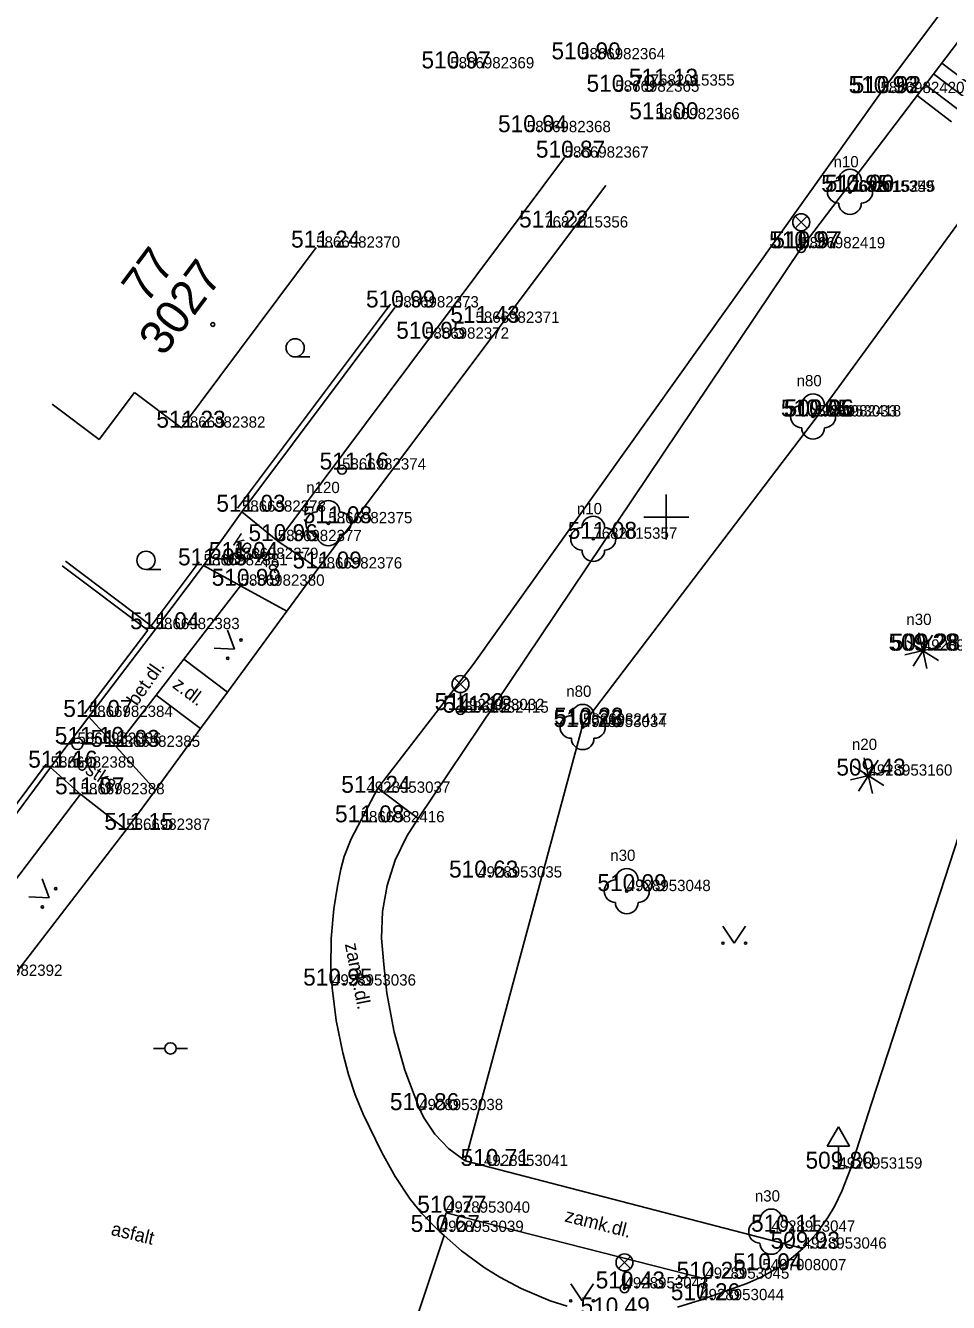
# Model space of a CAD drawing. Extents: x -669251 to -668549, y -1128351 to -1127698.
# Drawn here: x -668828.4 to -668787.5, y -1128134.8 to -1128078.3 of the extents above; entities that cross this region are included whole.
import ezdxf

# ---------------------------------------------------------------- set-up
doc = ezdxf.new("R2010")
doc.units = 0
for name, color, linetype in [('Vrstva 1', 7, 'Continuous'), ('Vrstva 10', 7, 'Continuous'), ('Vrstva 11', 7, 'Continuous'), ('Vrstva 14', 7, 'Continuous'), ('Vrstva 15', 7, 'Continuous'), ('Vrstva 2', 7, 'Continuous'), ('Vrstva 22', 7, 'Continuous'), ('Vrstva 25', 7, 'Continuous'), ('Vrstva 28', 7, 'Continuous'), ('Vrstva 3', 7, 'Continuous'), ('Vrstva 33', 7, 'Continuous'), ('Vrstva 34', 7, 'Continuous'), ('Vrstva 36', 7, 'Continuous'), ('Vrstva 40', 7, 'Continuous'), ('Vrstva 43', 7, 'Continuous'), ('Vrstva 44', 7, 'Continuous'), ('Vrstva 47', 7, 'Continuous'), ('Vrstva 5', 7, 'Continuous'), ('Vrstva 58', 7, 'Continuous'), ('Vrstva 61', 7, 'Continuous'), ('Vrstva 7', 7, 'Continuous'), ('Vrstva 8', 7, 'Continuous')]:
    doc.layers.add(name, color=color, linetype=linetype)

msp = doc.modelspace()

# ---------------------------------------------------------------- linework, layer by layer
at = {"layer": 'Vrstva 1'}
for p, q in [((-668809.563, -1128080.148), (-668809.563, -1128080.148)), ((-668803.771, -1128079.746), (-668803.771, -1128079.746)), ((-668802.254, -1128081.181), (-668802.254, -1128081.181)), ((-668800.69, -1128080.912), (-668800.69, -1128080.912)), ((-668790.513, -1128081.24), (-668790.513, -1128081.24)), ((-668800.47, -1128082.397), (-668800.47, -1128082.397)), ((-668806.173, -1128082.97), (-668806.173, -1128082.97)), ((-668804.498, -1128084.097), (-668804.498, -1128084.097)), ((-668791.864, -1128085.612), (-668791.864, -1128085.612)), ((-668791.81, -1128085.6), (-668791.81, -1128085.6)), ((-668805.406, -1128087.189), (-668805.406, -1128087.189)), ((-668815.502, -1128088.079), (-668815.502, -1128088.079)), ((-668794.025, -1128088.107), (-668794.025, -1128088.107)), ((-668812.016, -1128090.726), (-668812.016, -1128090.726)), ((-668808.447, -1128091.406), (-668808.447, -1128091.406)), ((-668810.68, -1128092.109), (-668810.68, -1128092.109)), ((-668821.466, -1128096.045), (-668821.466, -1128096.045)), ((-668793.5, -1128095.55), (-668793.5, -1128095.55)), ((-668793.318, -1128095.548), (-668793.318, -1128095.548)), ((-668814.355, -1128097.898), (-668814.355, -1128097.898)), ((-668818.788, -1128099.762), (-668818.788, -1128099.762)), ((-668814.961, -1128100.274), (-668814.961, -1128100.274)), ((-668817.201, -1128101.065), (-668817.201, -1128101.065)), ((-668803.23, -1128100.961), (-668803.23, -1128100.961)), ((-668820.484, -1128102.138), (-668820.484, -1128102.138)), ((-668819.121, -1128101.853), (-668819.121, -1128101.853)), ((-668815.411, -1128102.275), (-668815.411, -1128102.275)), ((-668818.848, -1128103.039), (-668818.848, -1128103.039)), ((-668822.608, -1128104.959), (-668822.608, -1128104.959)), ((-668788.64, -1128105.91), (-668788.64, -1128105.91)), ((-668825.566, -1128108.843), (-668825.566, -1128108.843)), ((-668809.11, -1128108.54), (-668809.11, -1128108.54)), ((-668808.922, -1128108.657), (-668808.922, -1128108.657)), ((-668803.7, -1128109.29), (-668803.7, -1128109.29)), ((-668803.688, -1128109.185), (-668803.688, -1128109.185)), ((-668826.071, -1128110.032), (-668826.071, -1128110.032)), ((-668824.359, -1128110.168), (-668824.359, -1128110.168)), ((-668827.257, -1128111.088), (-668827.257, -1128111.088)), ((-668791.05, -1128111.44), (-668791.05, -1128111.44)), ((-668825.93, -1128112.266), (-668825.93, -1128112.266)), ((-668813.28, -1128112.2), (-668813.28, -1128112.2)), ((-668813.534, -1128113.506), (-668813.534, -1128113.506)), ((-668823.911, -1128113.839), (-668823.911, -1128113.839)), ((-668808.33, -1128115.95), (-668808.33, -1128115.95)), ((-668801.75, -1128116.55), (-668801.75, -1128116.55)), ((-668814.8, -1128120.73), (-668814.8, -1128120.73)), ((-668810.94, -1128126.24), (-668810.94, -1128126.24)), ((-668808.07, -1128128.71), (-668808.07, -1128128.71)), ((-668792.38, -1128128.83), (-668792.38, -1128128.83)), ((-668809.75, -1128130.78), (-668809.75, -1128130.78)), ((-668810.03, -1128131.63), (-668810.03, -1128131.63)), ((-668795.35, -1128131.62), (-668795.35, -1128131.62)), ((-668793.96, -1128132.37), (-668793.96, -1128132.37)), ((-668795.745, -1128133.326), (-668795.745, -1128133.326)), ((-668798.27, -1128133.7), (-668798.27, -1128133.7)), ((-668801.85, -1128134.13), (-668801.85, -1128134.13)), ((-668798.5, -1128134.65), (-668798.5, -1128134.65))]:
    msp.add_line(p, q, dxfattribs=at)
at = {"layer": 'Vrstva 10'}
for p, q in [((-668790.513, -1128081.24), (-668771.078, -1128055.401)), ((-668808.554, -1128106.527), (-668790.513, -1128081.24)), ((-668804.498, -1128084.097), (-668817.201, -1128101.065)), ((-668802.672, -1128085.326), (-668815.411, -1128102.275)), ((-668817.201, -1128101.065), (-668815.411, -1128102.275)), ((-668815.411, -1128102.275), (-668816.801, -1128104.166)), ((-668818.848, -1128103.039), (-668821.362, -1128106.291)), ((-668818.848, -1128103.039), (-668816.801, -1128104.166)), ((-668789.953, -1128123.016), (-668783.56, -1128103.36)), ((-668816.801, -1128104.166), (-668819.433, -1128107.746)), ((-668819.433, -1128107.746), (-668821.362, -1128106.291)), ((-668822.586, -1128107.874), (-668824.359, -1128110.168)), ((-668820.617, -1128109.357), (-668822.586, -1128107.874)), ((-668819.433, -1128107.746), (-668820.617, -1128109.357)), ((-668820.617, -1128109.357), (-668822.618, -1128112.079)), ((-668824.359, -1128110.168), (-668822.618, -1128112.079)), ((-668825.93, -1128112.266), (-668837.887, -1128127.961)), ((-668825.93, -1128112.266), (-668823.911, -1128113.839)), ((-668822.618, -1128112.079), (-668823.911, -1128113.839)), ((-668812.77, -1128112), (-668810.99, -1128113.34)), ((-668823.911, -1128113.839), (-668835.942, -1128129.432)), ((-668793.96, -1128132.37), (-668808.91, -1128128.48)), ((-668810.03, -1128131.63), (-668809.75, -1128130.78)), ((-668809.75, -1128130.78), (-668798.27, -1128133.7)), ((-668798.27, -1128133.7), (-668798.5, -1128134.65))]:
    msp.add_line(p, q, dxfattribs=at)
for points in [[(-668809.839, -1128131.794), (-668810.03, -1128131.63), (-668810.827, -1128130.808), (-668811.338, -1128130.175), (-668812.005, -1128129.182), (-668812.599, -1128128.119), (-668813.42, -1128126.424), (-668813.77, -1128125.558), (-668814.071, -1128124.662), (-668814.325, -1128123.711), (-668814.609, -1128122.277), (-668814.792, -1128120.833), (-668814.849, -1128119.96), (-668814.838, -1128118.643), (-668814.713, -1128117.33), (-668814.561, -1128116.325), (-668814.408, -1128115.574), (-668814.258, -1128115.023), (-668813.955, -1128114.233), (-668812.77, -1128112), (-668808.554, -1128106.527)], [(-668812.5, -1128119.8), (-668812.612, -1128118.629), (-668812.565, -1128117.454), (-668812.359, -1128116.296), (-668811.997, -1128115.177), (-668811.487, -1128114.117), (-668810.99, -1128113.34)], [(-668810.956, -1128126.112), (-668811.58, -1128124.476), (-668812.053, -1128122.791), (-668812.369, -1128121.069), (-668812.5, -1128119.8)], [(-668789.953, -1128123.016), (-668790.908, -1128125.952), (-668791.863, -1128128.889), (-668792.22, -1128129.832), (-668792.551, -1128130.508), (-668792.84, -1128130.998), (-668793.35, -1128131.702), (-668793.96, -1128132.37), (-668794.465, -1128132.813), (-668794.925, -1128133.145), (-668795.768, -1128133.624), (-668796.427, -1128133.919), (-668798.5, -1128134.65), (-668799.499, -1128134.957)], [(-668808.91, -1128128.48), (-668809.634, -1128127.951), (-668810.252, -1128127.301), (-668810.746, -1128126.553), (-668810.956, -1128126.112)], [(-668804.391, -1128134.912), (-668805.141, -1128134.673), (-668806.427, -1128134.132), (-668807.366, -1128133.629), (-668808.056, -1128133.197), (-668809.061, -1128132.463), (-668809.839, -1128131.794)]]:
    msp.add_lwpolyline(points, dxfattribs=at)
at = {"layer": 'Vrstva 11'}
for p, q in [((-668818.788, -1128099.762), (-668817.201, -1128101.065)), ((-668820.484, -1128102.138), (-668818.848, -1128103.039)), ((-668821.362, -1128106.291), (-668822.586, -1128107.874)), ((-668824.359, -1128110.168), (-668825.566, -1128108.843)), ((-668827.257, -1128111.088), (-668825.93, -1128112.266)), ((-668809.839, -1128131.794), (-668812.839, -1128140.776))]:
    msp.add_line(p, q, dxfattribs=at)
at = {"layer": 'Vrstva 14'}
for p, q in [((-668765.783, -1128057.799), (-668793.318, -1128095.548)), ((-668779.275, -1128068.678), (-668794.025, -1128088.107)), ((-668794.025, -1128088.107), (-668810.99, -1128113.34)), ((-668793.318, -1128095.548), (-668803.688, -1128109.185)), ((-668803.688, -1128109.185), (-668808.91, -1128128.48))]:
    msp.add_line(p, q, dxfattribs=at)
at = {"layer": 'Vrstva 15'}
for p, q in [((-668787.804, -1128079.913), (-668784.013, -1128082.791)), ((-668788.167, -1128080.39), (-668786.647, -1128081.544)), ((-668788.892, -1128081.346), (-668787.365, -1128082.506)), ((-668788.529, -1128080.868), (-668784.72, -1128083.76))]:
    msp.add_line(p, q, dxfattribs=at)
at = {"layer": 'Vrstva 22'}
for p, q in [((-668788.648, -1128105.87), (-668788.82, -1128105.116)), ((-668788.674, -1128105.89), (-668789.33, -1128105.476)), ((-668788.206, -1128105.22), (-668788.62, -1128105.876)), ((-668789.434, -1128106.09), (-668788.68, -1128105.918)), ((-668788.66, -1128105.944), (-668789.074, -1128106.6)), ((-668788.632, -1128105.95), (-668788.46, -1128106.704)), ((-668787.95, -1128106.344), (-668788.606, -1128105.93)), ((-668788.6, -1128105.902), (-668787.846, -1128105.73)), ((-668791.058, -1128111.4), (-668791.23, -1128110.646)), ((-668790.616, -1128110.75), (-668791.03, -1128111.406)), ((-668791.084, -1128111.42), (-668791.74, -1128111.006)), ((-668791.01, -1128111.432), (-668790.256, -1128111.26)), ((-668791.844, -1128111.62), (-668791.09, -1128111.448)), ((-668791.07, -1128111.474), (-668791.484, -1128112.13)), ((-668791.042, -1128111.48), (-668790.87, -1128112.234)), ((-668790.36, -1128111.874), (-668791.016, -1128111.46))]:
    msp.add_line(p, q, dxfattribs=at)
for centre, radius in [((-668791.864, -1128085.612), 0.05), ((-668793.5, -1128095.55), 0.05), ((-668814.961, -1128100.274), 0.05), ((-668803.23, -1128100.961), 0.05), ((-668788.64, -1128105.91), 0.04), ((-668803.7, -1128109.29), 0.05), ((-668791.05, -1128111.44), 0.04), ((-668801.75, -1128116.55), 0.05), ((-668795.35, -1128131.62), 0.05)]:
    msp.add_circle(centre, radius, dxfattribs=at)
for centre, start, end in [((-668791.864, -1128085.112), 0, 180), ((-668792.364, -1128085.612), 90, 270), ((-668791.364, -1128085.612), 270, 90), ((-668791.864, -1128086.112), 180, 0), ((-668793.5, -1128095.05), 0, 180), ((-668794, -1128095.55), 90, 270), ((-668793, -1128095.55), 270, 90), ((-668793.5, -1128096.05), 180, 0), ((-668814.961, -1128099.774), 0, 180), ((-668815.461, -1128100.274), 90, 270), ((-668814.461, -1128100.274), 270, 90), ((-668803.23, -1128100.461), 0, 180), ((-668803.73, -1128100.961), 90, 270), ((-668802.73, -1128100.961), 270, 90), ((-668814.961, -1128100.774), 180, 0), ((-668803.23, -1128101.461), 180, 0), ((-668803.7, -1128108.79), 0, 180), ((-668804.2, -1128109.29), 90, 270), ((-668803.2, -1128109.29), 270, 90), ((-668803.7, -1128109.79), 180, 0), ((-668801.75, -1128116.05), 0, 180), ((-668802.25, -1128116.55), 90, 270), ((-668801.25, -1128116.55), 270, 90), ((-668801.75, -1128117.05), 180, 0), ((-668795.85, -1128131.62), 90, 270), ((-668795.35, -1128131.12), 0, 180), ((-668794.85, -1128131.62), 270, 90), ((-668795.35, -1128132.12), 180, 0)]:
    msp.add_arc(centre, 0.5, start, end, dxfattribs=at)
at = {"layer": 'Vrstva 25'}
msp.add_circle((-668814.355, -1128097.898), 0.2, dxfattribs=at)
at = {"layer": 'Vrstva 28'}
for p, q in [((-668819.371, -1128101.853), (-668819.871, -1128101.853)), ((-668818.871, -1128101.853), (-668818.371, -1128101.853)), ((-668826.321, -1128110.032), (-668826.821, -1128110.032)), ((-668825.821, -1128110.032), (-668825.321, -1128110.032)), ((-668822.2, -1128123.51), (-668822.7, -1128123.51)), ((-668821.7, -1128123.51), (-668821.2, -1128123.51))]:
    msp.add_line(p, q, dxfattribs=at)
for centre in [(-668819.121, -1128101.853), (-668826.071, -1128110.032), (-668821.95, -1128123.51)]:
    msp.add_circle(centre, 0.25, dxfattribs=at)
at = {"layer": 'Vrstva 33'}
for p, q in [((-668794.29, -1128086.692), (-668793.76, -1128087.222)), ((-668794.29, -1128087.222), (-668793.76, -1128086.692)), ((-668794.025, -1128088.107), (-668794.025, -1128087.332)), ((-668809.375, -1128107.125), (-668808.845, -1128107.655)), ((-668809.375, -1128107.655), (-668808.845, -1128107.125)), ((-668809.11, -1128108.54), (-668809.11, -1128107.765)), ((-668802.115, -1128132.715), (-668801.585, -1128133.245)), ((-668802.115, -1128133.245), (-668801.585, -1128132.715)), ((-668801.85, -1128134.13), (-668801.85, -1128133.355))]:
    msp.add_line(p, q, dxfattribs=at)
for centre, radius in [((-668794.025, -1128086.957), 0.375), ((-668794.025, -1128088.107), 0.19), ((-668794.025, -1128088.107), 0.05), ((-668809.11, -1128107.39), 0.375), ((-668809.11, -1128108.54), 0.19), ((-668809.11, -1128108.54), 0.05), ((-668801.85, -1128132.98), 0.375), ((-668801.85, -1128134.13), 0.19), ((-668801.85, -1128134.13), 0.05)]:
    msp.add_circle(centre, radius, dxfattribs=at)
at = {"layer": 'Vrstva 34'}
for p, q in [((-668792.88, -1128127.83), (-668792.38, -1128126.98)), ((-668792.38, -1128126.98), (-668791.88, -1128127.83)), ((-668792.88, -1128127.83), (-668791.88, -1128127.83)), ((-668792.38, -1128128.83), (-668792.38, -1128127.83)), ((-668792.63, -1128128.83), (-668792.13, -1128128.83))]:
    msp.add_line(p, q, dxfattribs=at)
at = {"layer": 'Vrstva 36'}
for p, q in [((-668816.431, -1128092.914), (-668815.781, -1128092.911)), ((-668823.034, -1128102.318), (-668822.384, -1128102.315)), ((-668819.121, -1128105.845), (-668819.433, -1128104.999)), ((-668820.022, -1128105.808), (-668819.121, -1128105.845)), ((-668827.327, -1128116.846), (-668827.639, -1128116)), ((-668828.228, -1128116.809), (-668827.327, -1128116.846)), ((-668797.488, -1128118.103), (-668796.988, -1128118.853)), ((-668796.988, -1128118.853), (-668796.488, -1128118.103)), ((-668804.227, -1128133.929), (-668803.727, -1128134.679)), ((-668803.727, -1128134.679), (-668803.227, -1128133.929))]:
    msp.add_line(p, q, dxfattribs=at)
for centre, radius in [((-668816.431, -1128092.511), 0.403), ((-668823.034, -1128101.915), 0.403), ((-668818.826, -1128105.441), 0.05), ((-668819.415, -1128106.249), 0.05), ((-668827.033, -1128116.442), 0.05), ((-668827.621, -1128117.25), 0.05), ((-668797.488, -1128118.853), 0.05), ((-668796.488, -1128118.853), 0.05), ((-668804.227, -1128134.679), 0.05), ((-668803.227, -1128134.679), 0.05)]:
    msp.add_circle(centre, radius, dxfattribs=at)
at = {"layer": 'Vrstva 5'}
for p, q in [((-668815.502, -1128088.079), (-668821.466, -1128096.045)), ((-668825.105, -1128096.568), (-668823.547, -1128094.487)), ((-668823.547, -1128094.487), (-668821.466, -1128096.045)), ((-668827.186, -1128095.01), (-668825.105, -1128096.568))]:
    msp.add_line(p, q, dxfattribs=at)
at = {"layer": 'Vrstva 58'}
msp.add_circle((-668820.077, -1128091.48), 0.0875, dxfattribs=at)
at = {"layer": 'Vrstva 61'}
for p, q in [((-668800, -1128099), (-668800, -1128101)), ((-668801, -1128100), (-668799, -1128100))]:
    msp.add_line(p, q, dxfattribs=at)
at = {"layer": 'Vrstva 7'}
for p, q in [((-668812.215, -1128090.575), (-668818.988, -1128099.612)), ((-668812.016, -1128090.726), (-668818.788, -1128099.762)), ((-668826.752, -1128102.151), (-668822.958, -1128105.007)), ((-668826.602, -1128101.952), (-668822.808, -1128104.809)), ((-668820.683, -1128101.987), (-668822.808, -1128104.809)), ((-668820.484, -1128102.138), (-668822.608, -1128104.959)), ((-668822.958, -1128105.007), (-668825.764, -1128108.691)), ((-668822.608, -1128104.959), (-668825.566, -1128108.843)), ((-668822.808, -1128104.809), (-668822.608, -1128104.959)), ((-668827.457, -1128110.938), (-668833.605, -1128119.178)), ((-668827.257, -1128111.088), (-668833.414, -1128119.339))]:
    msp.add_line(p, q, dxfattribs=at)
at = {"layer": 'Vrstva 8'}
for p, q in [((-668820.484, -1128102.138), (-668818.788, -1128099.762)), ((-668827.257, -1128111.088), (-668825.566, -1128108.843))]:
    msp.add_line(p, q, dxfattribs=at)

# ---------------------------------------------------------------- texts
at = {"layer": 'Vrstva 2'}
for s, p in [('5866982369', (-668809.563, -1128080.148)), ('5866982364', (-668803.771, -1128079.746)), ('5866982365', (-668802.254, -1128081.181)), ('7682015355', (-668800.69, -1128080.912)), ('5866982420', (-668790.513, -1128081.24)), ('5866982366', (-668800.47, -1128082.397)), ('5866982368', (-668806.173, -1128082.97)), ('5866982367', (-668804.498, -1128084.097)), ('7682015359', (-668791.864, -1128085.612)), ('7682015245', (-668791.81, -1128085.6)), ('7682015356', (-668805.406, -1128087.189)), ('5866982370', (-668815.502, -1128088.079)), ('5866982419', (-668794.025, -1128088.107)), ('5866982373', (-668812.016, -1128090.726)), ('5866982371', (-668808.447, -1128091.406)), ('5866982372', (-668810.68, -1128092.109)), ('5866982382', (-668821.466, -1128096.045)), ('4928953033', (-668793.5, -1128095.55)), ('5866982418', (-668793.318, -1128095.548)), ('5866982374', (-668814.355, -1128097.898)), ('5866982378', (-668818.788, -1128099.762)), ('5866982375', (-668814.961, -1128100.274)), ('5866982377', (-668817.201, -1128101.065)), ('7682015357', (-668803.23, -1128100.961)), ('5866982381', (-668820.484, -1128102.138)), ('5866982379', (-668819.121, -1128101.853)), ('5866982376', (-668815.411, -1128102.275)), ('5866982380', (-668818.848, -1128103.039)), ('5866982383', (-668822.608, -1128104.959)), ('4928953161', (-668788.64, -1128105.91)), ('5866982384', (-668825.566, -1128108.843)), ('4928953032', (-668809.11, -1128108.54)), ('5866982415', (-668808.922, -1128108.657)), ('4928953034', (-668803.7, -1128109.29)), ('5866982417', (-668803.688, -1128109.185)), ('5866982386', (-668826.071, -1128110.032)), ('5866982385', (-668824.359, -1128110.168)), ('5866982389', (-668827.257, -1128111.088)), ('4928953160', (-668791.05, -1128111.44)), ('5866982388', (-668825.93, -1128112.266)), ('4928953037', (-668813.28, -1128112.2)), ('5866982416', (-668813.534, -1128113.506)), ('5866982387', (-668823.911, -1128113.839)), ('4928953035', (-668808.33, -1128115.95)), ('4928953048', (-668801.75, -1128116.55)), ('5866982392', (-668830.454, -1128120.3)), ('4928953036', (-668814.8, -1128120.73)), ('4928953038', (-668810.94, -1128126.24)), ('4928953041', (-668808.07, -1128128.71)), ('4928953159', (-668792.38, -1128128.83)), ('4928953040', (-668809.75, -1128130.78)), ('4928953039', (-668810.03, -1128131.63)), ('4928953047', (-668795.35, -1128131.62)), ('4928953046', (-668793.96, -1128132.37)), ('5497008007', (-668795.745, -1128133.326)), ('4928953045', (-668798.27, -1128133.7)), ('4928953043', (-668801.85, -1128134.13)), ('4928953044', (-668798.5, -1128134.65))]:
    msp.add_text(s, height=0.5, dxfattribs=at).set_placement(p)
at = {"layer": 'Vrstva 3'}
for s, p in [('510.90 ', (-668805.082, -1128079.746)), ('510.97 ', (-668810.839, -1128080.148)), ('511.13 ', (-668801.658, -1128080.912)), ('510.79 ', (-668803.53, -1128081.181)), ('510.93 ', (-668791.926, -1128081.24)), ('510.92 ', (-668791.789, -1128081.24)), ('511.00 ', (-668801.638, -1128082.397)), ('510.94 ', (-668807.449, -1128082.97)), ('510.87 ', (-668805.772, -1128084.097)), ('510.95 ', (-668793.14, -1128085.612)), ('511.00 ', (-668792.978, -1128085.6)), ('511.22 ', (-668806.516, -1128087.189)), ('511.24 ', (-668816.612, -1128088.079)), ('510.97 ', (-668795.446, -1128088.107)), ('510.97 ', (-668795.301, -1128088.107)), ('510.99 ', (-668813.294, -1128090.726)), ('511.43 ', (-668809.557, -1128091.406)), ('510.95 ', (-668811.956, -1128092.109)), ('510.05 ', (-668794.925, -1128095.55)), ('510.05 ', (-668794.795, -1128095.55)), ('509.96 ', (-668794.76, -1128095.548)), ('511.23 ', (-668822.576, -1128096.045)), ('511.16 ', (-668815.347, -1128097.898)), ('511.03 ', (-668819.92, -1128099.762)), ('511.08 ', (-668816.093, -1128100.274)), ('510.96 ', (-668818.499, -1128101.065)), ('511.08 ', (-668804.362, -1128100.961)), ('511.04 ', (-668820.253, -1128101.853)), ('511.05 ', (-668821.616, -1128102.138)), ('511.09 ', (-668816.546, -1128102.275)), ('510.99 ', (-668820.126, -1128103.039)), ('511.04 ', (-668823.74, -1128104.959)), ('509.28 ', (-668790.16, -1128105.91)), ('509.28 ', (-668790.057, -1128105.91)), ('511.20 ', (-668810.256, -1128108.54)), ('511.12 ', (-668809.89, -1128108.657)), ('511.07 ', (-668826.698, -1128108.843)), ('510.26 ', (-668804.996, -1128109.29)), ('510.22 ', (-668804.962, -1128109.185)), ('511.10 ', (-668827.075, -1128110.032)), ('511.03 ', (-668825.491, -1128110.168)), ('511.16 ', (-668828.249, -1128111.088)), ('509.43 ', (-668792.467, -1128111.44)), ('511.07 ', (-668827.062, -1128112.266)), ('511.24 ', (-668814.39, -1128112.2)), ('511.08 ', (-668814.666, -1128113.506)), ('511.15 ', (-668824.879, -1128113.839)), ('510.63 ', (-668809.617, -1128115.95)), ('510.09 ', (-668803.048, -1128116.55)), ('510.95 ', (-668816.076, -1128120.73)), ('510.86 ', (-668812.236, -1128126.24)), ('510.71 ', (-668809.107, -1128128.71)), ('509.80 ', (-668793.833, -1128128.83)), ('510.77 ', (-668811.024, -1128130.78)), ('510.67 ', (-668811.317, -1128131.63)), ('510.11 ', (-668796.245, -1128131.62)), ('509.93 ', (-668795.379, -1128132.37)), ('510.04 ', (-668797.04, -1128133.326)), ('510.43 ', (-668803.124, -1128134.13)), ('510.25 ', (-668799.544, -1128133.7)), ('510.26 ', (-668799.796, -1128134.65)), ('510.49 ', (-668803.796, -1128135.28))]:
    msp.add_text(s, height=0.75, dxfattribs=at).set_placement(p)
at = {"layer": 'Vrstva 40'}
for s, rotation, p in [('kostka', 326.4332, (-668819.234, -1128101.202)), ('bet.dl.', 55.019, (-668823.438, -1128108.391)), ('z.dl.', 323.0139, (-668821.903, -1128107.512)), ('kostka', 326.4332, (-668826.479, -1128110.845)), ('zamk.dl.', 281.2023, (-668814.234, -1128118.897)), ('zamk.dl.', 345.7291, (-668804.531, -1128131.161)), ('asfalt', 346.4922, (-668824.62, -1128131.756))]:
    msp.add_text(s, height=0.6, rotation=rotation, dxfattribs=at).set_placement(p)
at = {"layer": 'Vrstva 43'}
msp.add_text('3027', height=1.5, rotation=53.1785, dxfattribs=at).set_placement((-668822.262, -1128092.937))
at = {"layer": 'Vrstva 44'}
msp.add_text('77', height=1.5, rotation=53.1785, dxfattribs=at).set_placement((-668823.017, -1128090.609))
at = {"layer": 'Vrstva 47'}
for s, height, p in [('n10', 0.499, (-668792.594, -1128084.526)), ('n80', 0.499, (-668794.229, -1128094.214)), ('n120', 0.499, (-668815.94, -1128098.938)), ('n10', 0.499, (-668803.96, -1128099.875)), ('n30', 0.5, (-668789.37, -1128104.774)), ('n80', 0.499, (-668804.429, -1128107.954)), ('n20', 0.5, (-668791.78, -1128110.304)), ('n30', 0.499, (-668802.479, -1128115.214)), ('n30', 0.499, (-668796.079, -1128130.284))]:
    msp.add_text(s, height=height, dxfattribs=at).set_placement(p)

doc.saveas('drawing.dxf')
